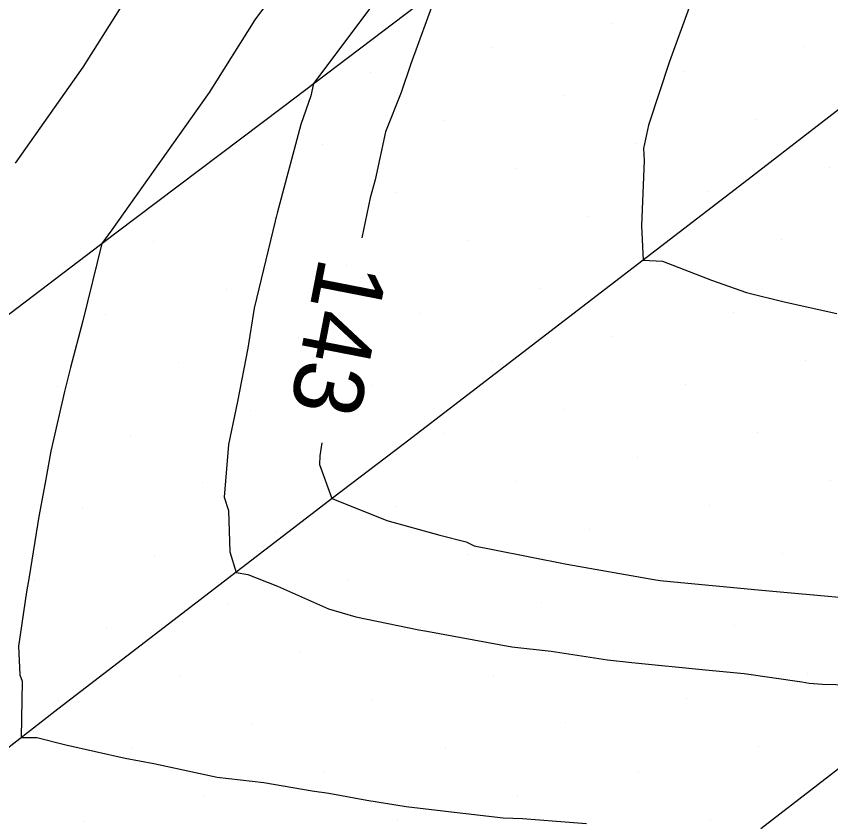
# Model space of a CAD drawing. Extents: x 2354170 to 2357230, y 866100 to 868290.
# Drawn here: x 2355766.41 to 2355789.81, y 866756.64 to 866779.81 of the extents above; entities that cross this region are included whole.
import ezdxf

# ---------------------------------------------------------------- set-up
doc = ezdxf.new("R2010")
doc.units = 0
for name, color, linetype in [('Default', 7, 'Continuous'), ('DTM Contours Minor', 7, 'Continuous'), ('Exist DTM Breakline', 7, 'Continuous'), ('Exist DTM Scan Elevation Point', 7, 'Continuous'), ('Exist Roads EOP', 7, 'Continuous')]:
    doc.layers.add(name, color=color, linetype=linetype)

msp = doc.modelspace()

# ---------------------------------------------------------------- linework, layer by layer
at = {"layer": 'Default'}
for points in [[(2355771.89, 866784.012), (2355768.325, 866778.346), (2355766.375, 866775.589)], [(2355776.168, 866783.598), (2355773.261, 866779.711), (2355771.948, 866777.625), (2355769.151, 866773.671), (2355768.872, 866773.283), (2355768.325, 866771.056), (2355767.971, 866769.715), (2355767.794, 866769.032), (2355767.406, 866767.314), (2355767.24, 866766.401), (2355767.056, 866765.439), (2355766.785, 866763.704), (2355766.704, 866763.269), (2355766.47, 866761.712), (2355766.513, 866760.887), (2355766.582, 866760.709), (2355766.551, 866759.086), (2355767.002, 866759.082), (2355767.838, 866758.875), (2355769.541, 866758.495), (2355770.365, 866758.339), (2355772.177, 866757.95), (2355773.525, 866757.797), (2355774.914, 866757.556), (2355775.392, 866757.488), (2355776.482, 866757.289), (2355777.611, 866757.1), (2355778.661, 866756.978), (2355780.394, 866756.776), (2355780.952, 866756.762), (2355781.93, 866756.682), (2355782.787, 866756.611)], [(2355778.445, 866780.371), (2355777.746, 866778.441), (2355777.466, 866777.621), (2355777.014, 866776.487), (2355776.722, 866775.116), (2355776.577, 866774.594), (2355776.337, 866773.443)], [(2355785.742, 866780.069), (2355785.175, 866778.517), (2355784.57, 866776.68), (2355784.432, 866776.01), (2355784.452, 866775.67), (2355784.376, 866773.791), (2355784.424, 866772.805), (2355784.976, 866772.774), (2355786.384, 866772.229), (2355787.387, 866771.876), (2355788.471, 866771.605), (2355789.984, 866771.271)], [(2355775.19, 866767.558), (2355775.126, 866767.179), (2355775.123, 866766.932), (2355775.478, 866765.955), (2355775.486, 866765.95), (2355775.549, 866765.922), (2355777.057, 866765.325), (2355778.574, 866764.898), (2355779.334, 866764.706), (2355779.569, 866764.591), (2355780.099, 866764.487), (2355782.222, 866764.07), (2355784.724, 866763.625), (2355784.907, 866763.598), (2355785.099, 866763.578), (2355787.726, 866763.328), (2355790.366, 866763.092)]]:
    msp.add_lwpolyline(points, dxfattribs=at)
at = {"layer": 'DTM Contours Minor'}
msp.add_lwpolyline([(2355777.892, 866781.812), (2355774.95, 866777.881), (2355774.875, 866777.527), (2355774.586, 866776.705), (2355773.908, 866774.157), (2355773.876, 866774.044), (2355773.868, 866774.006), (2355773.849, 866773.925), (2355773.245, 866771.421), (2355773.064, 866770.271), (2355772.769, 866768.738), (2355772.508, 866767.511), (2355772.381, 866765.997), (2355772.505, 866765.605), (2355772.542, 866764.419), (2355772.723, 866763.832), (2355773.066, 866763.774), (2355773.91, 866763.439), (2355775.376, 866762.783), (2355776.164, 866762.555), (2355777.974, 866762.181), (2355778.206, 866762.144), (2355780.646, 866761.688), (2355781.777, 866761.567), (2355783.399, 866761.317), (2355784.093, 866761.246), (2355786.209, 866761.034), (2355787.32, 866760.927), (2355788.978, 866760.689), (2355789.186, 866760.646), (2355789.572, 866760.619), (2355791.891, 866760.561)], dxfattribs=at)
at = {"layer": 'Exist DTM Breakline'}
for points in [[(2355795.383, 866781.193), (2355793.39, 866779.684), (2355791.396, 866778.175), (2355789.414, 866776.651), (2355787.434, 866775.125), (2355785.454, 866773.599), (2355783.475, 866772.072), (2355781.491, 866770.551), (2355779.506, 866769.031), (2355777.522, 866767.51), (2355775.537, 866765.99), (2355773.553, 866764.468), (2355771.569, 866762.947), (2355769.586, 866761.426), (2355767.602, 866759.905), (2355765.63, 866758.367)], [(2355819.537, 866780.799), (2355817.544, 866779.289), (2355815.552, 866777.779), (2355813.566, 866776.261), (2355811.58, 866774.741), (2355809.595, 866773.222), (2355807.609, 866771.703), (2355805.625, 866770.182), (2355803.64, 866768.662), (2355801.656, 866767.141), (2355799.672, 866765.621), (2355797.691, 866764.096), (2355795.71, 866762.57), (2355793.73, 866761.044), (2355791.749, 866759.518), (2355789.772, 866757.988), (2355787.796, 866756.457)]]:
    msp.add_lwpolyline(points, dxfattribs=at)
at = {"layer": 'Exist DTM Scan Elevation Point'}
for p, q in [((2355783.514, 866779.615), (2355783.514, 866779.615)), ((2355780.049, 866778.91), (2355780.049, 866778.91)), ((2355789.063, 866778.941), (2355789.063, 866778.941)), ((2355776.585, 866778.204), (2355776.585, 866778.204)), ((2355785.599, 866778.236), (2355785.599, 866778.236)), ((2355782.134, 866777.53), (2355782.134, 866777.53)), ((2355787.684, 866776.856), (2355787.684, 866776.856)), ((2355778.67, 866776.825), (2355778.67, 866776.825)), ((2355775.206, 866776.119), (2355775.206, 866776.119)), ((2355784.219, 866776.151), (2355784.219, 866776.151)), ((2355789.769, 866775.477), (2355789.769, 866775.477)), ((2355780.755, 866775.445), (2355780.755, 866775.445)), ((2355786.304, 866774.771), (2355786.304, 866774.771)), ((2355777.291, 866774.74), (2355777.291, 866774.74)), ((2355782.84, 866774.066), (2355782.84, 866774.066)), ((2355773.826, 866774.034), (2355773.826, 866774.034)), ((2355779.376, 866773.36), (2355779.376, 866773.36)), ((2355788.389, 866773.392), (2355788.389, 866773.392)), ((2355770.362, 866773.329), (2355770.362, 866773.329)), ((2355775.911, 866772.655), (2355775.911, 866772.655)), ((2355784.925, 866772.686), (2355784.925, 866772.686)), ((2355772.447, 866771.949), (2355772.447, 866771.949)), ((2355781.461, 866771.981), (2355781.461, 866771.981)), ((2355768.982, 866771.244), (2355768.982, 866771.244)), ((2355777.996, 866771.275), (2355777.996, 866771.275)), ((2355787.01, 866771.307), (2355787.01, 866771.307)), ((2355774.532, 866770.57), (2355774.532, 866770.57)), ((2355783.546, 866770.601), (2355783.546, 866770.601)), ((2355771.067, 866769.864), (2355771.067, 866769.864)), ((2355780.081, 866769.896), (2355780.081, 866769.896)), ((2355789.095, 866769.928), (2355789.095, 866769.928)), ((2355767.603, 866769.159), (2355767.603, 866769.159)), ((2355776.617, 866769.19), (2355776.617, 866769.19)), ((2355785.631, 866769.222), (2355785.631, 866769.222)), ((2355773.152, 866768.485), (2355773.152, 866768.485)), ((2355782.166, 866768.516), (2355782.166, 866768.516)), ((2355769.688, 866767.779), (2355769.688, 866767.779)), ((2355778.702, 866767.811), (2355778.702, 866767.811)), ((2355787.716, 866767.843), (2355787.716, 866767.843)), ((2355775.237, 866767.105), (2355775.237, 866767.105)), ((2355784.251, 866767.137), (2355784.251, 866767.137)), ((2355771.773, 866766.4), (2355771.773, 866766.4)), ((2355780.787, 866766.431), (2355780.787, 866766.431)), ((2355789.801, 866766.463), (2355789.801, 866766.463)), ((2355768.308, 866765.694), (2355768.308, 866765.694)), ((2355777.322, 866765.726), (2355777.322, 866765.726)), ((2355786.336, 866765.758), (2355786.336, 866765.758)), ((2355773.858, 866765.02), (2355773.858, 866765.02)), ((2355782.872, 866765.052), (2355782.872, 866765.052)), ((2355770.393, 866764.315), (2355770.393, 866764.315)), ((2355779.407, 866764.346), (2355779.407, 866764.346)), ((2355788.421, 866764.378), (2355788.421, 866764.378)), ((2355766.929, 866763.609), (2355766.929, 866763.609)), ((2355775.943, 866763.641), (2355775.943, 866763.641)), ((2355784.957, 866763.673), (2355784.957, 866763.673)), ((2355772.478, 866762.935), (2355772.478, 866762.935)), ((2355781.492, 866762.967), (2355781.492, 866762.967)), ((2355769.014, 866762.23), (2355769.014, 866762.23)), ((2355778.028, 866762.261), (2355778.028, 866762.261)), ((2355787.042, 866762.293), (2355787.042, 866762.293)), ((2355774.563, 866761.556), (2355774.563, 866761.556)), ((2355783.577, 866761.588), (2355783.577, 866761.588)), ((2355771.099, 866760.85), (2355771.099, 866760.85)), ((2355780.113, 866760.882), (2355780.113, 866760.882)), ((2355789.127, 866760.914), (2355789.127, 866760.914)), ((2355767.635, 866760.145), (2355767.635, 866760.145)), ((2355776.648, 866760.176), (2355776.648, 866760.176)), ((2355785.662, 866760.208), (2355785.662, 866760.208)), ((2355773.184, 866759.471), (2355773.184, 866759.471)), ((2355782.198, 866759.503), (2355782.198, 866759.503)), ((2355769.72, 866758.765), (2355769.72, 866758.765)), ((2355778.733, 866758.797), (2355778.733, 866758.797)), ((2355787.747, 866758.829), (2355787.747, 866758.829)), ((2355775.269, 866758.091), (2355775.269, 866758.091)), ((2355784.283, 866758.123), (2355784.283, 866758.123)), ((2355771.805, 866757.386), (2355771.805, 866757.386)), ((2355780.818, 866757.418), (2355780.818, 866757.418)), ((2355786.368, 866756.744), (2355786.368, 866756.744)), ((2355768.34, 866756.68), (2355768.34, 866756.68)), ((2355777.354, 866756.712), (2355777.354, 866756.712))]:
    msp.add_line(p, q, dxfattribs=at)
at = {"layer": 'Exist Roads EOP'}
msp.add_lwpolyline([(2355726.83, 866740.205), (2355731.517, 866743.951), (2355736.203, 866747.697), (2355740.887, 866751.447), (2355745.575, 866755.192), (2355750.273, 866758.924), (2355754.988, 866762.634), (2355759.727, 866766.315), (2355764.49, 866769.963), (2355769.272, 866773.587), (2355774.059, 866777.205), (2355778.84, 866780.83), (2355783.61, 866784.469), (2355788.369, 866788.123), (2355793.119, 866791.789), (2355797.863, 866795.462), (2355802.606, 866799.138), (2355807.348, 866802.813), (2355812.094, 866806.485), (2355816.845, 866810.149), (2355821.607, 866813.799), (2355826.389, 866817.423), (2355831.196, 866821.013), (2355836.032, 866824.565)], dxfattribs=at)

# ---------------------------------------------------------------- texts
at = {"layer": 'Default'}
msp.add_text('143', height=2, rotation=258.9661, dxfattribs=at).set_placement((2355775.125, 866772.944))

doc.saveas('drawing.dxf')
